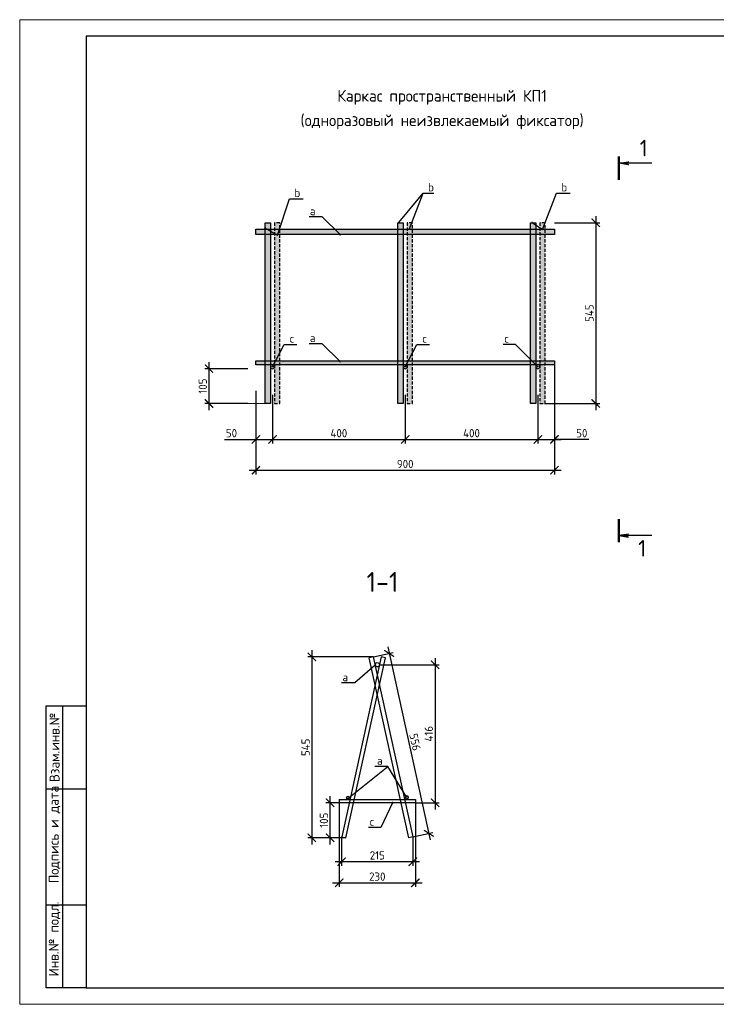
# Model space of a CAD drawing. Header units: millimetres. Extents: x -93479 to 1057970, y -66333 to 172656.
# Tile 372 of 473: x 829456 to 850456, y -30847 to -1147. Entities that reach past the tile are written whole.
import ezdxf
from ezdxf import colors
from ezdxf.entities.mleader import LeaderData, LeaderLine
from ezdxf.enums import TextEntityAlignment as Align
from ezdxf.math import Vec2, Vec3

# ---------------------------------------------------------------- set-up
doc = ezdxf.new("R2010")
doc.units = ezdxf.units.MM
doc.linetypes.add('HIDDEN2', pattern=[4.7625, 3.175, -1.5875])
for name, color, linetype, lineweight in [('АС-Текст', 154, 'Continuous', 20), ('РАЗМЕРЫ', 7, 'Continuous', 9), ('Текст', 7, 'Continuous', 25), ('ТОНКИЕ', 7, 'Continuous', 9)]:
    doc.layers.add(name, color=color, linetype=linetype, lineweight=lineweight)
doc.layers.add('ТОЛСТЫЕ_ОСНОВНЫЕ', color=6, linetype='Continuous')
doc.styles.add('GOST-2.304_Type-B', font='GOST_Common.ttf')
doc.styles.add('style1', font='GOST_Common.ttf', dxfattribs={"height": 500})
doc.styles.add('ГОСТ', font='GOST_Common.ttf')
doc.dimstyles.new('СПДС', dxfattribs={"dimscale": 100, "dimtxt": 2.5, "dimasz": 2.5, "dimexe": 1.25, "dimexo": 0, "dimtad": 1, "dimdec": 0, "dimtxsty": 'GOST-2.304_Type-B', "dimblk": 'ARCHTICK', "dimcen": 2.5, "dimdle": 2, "dimadec": 0, "dimazin": 2, "dimtfac": 0.75, "dimtdec": 0, "dimtmove": 1, "dimatfit": 3, "dimfxl": 1, "dimtolj": 1, "dimarcsym": 1})

# ---------------------------------------------------------------- blocks, each defined once
blk = doc.blocks.new('*U963')
at = {"ltscale": 30, "true_color": 0xffffff}
h = blk.add_hatch(color=7, dxfattribs=at)
h.dxf.hatch_style = 1
h.paths.add_polyline_path([(80, 9000), (80, 0), (-80, 0), (-80, 9000)])
at = {"color": 0, "linetype": 'ByBlock', "lineweight": -2, "ltscale": 30}
blk.add_lwpolyline([(80, 9000), (80, 0), (-80, 0), (-80, 9000)], close=True, dxfattribs=at)
blk = doc.blocks.new('*U971')
at = {"ltscale": 30, "true_color": 0xffffff}
h = blk.add_hatch(color=7, dxfattribs=at)
h.dxf.hatch_style = 1
h.paths.add_polyline_path([(80, 5450), (80, 0), (-80, 0), (-80, 5450)])
at = {"color": 0, "linetype": 'ByBlock', "lineweight": -2, "ltscale": 30}
blk.add_lwpolyline([(80, 5450), (80, 0), (-80, 0), (-80, 5450)], close=True, dxfattribs=at)
blk = doc.blocks.new('*U969')
at = {"ltscale": 30, "true_color": 0xffffff}
h = blk.add_hatch(color=7, dxfattribs=at)
h.dxf.hatch_style = 1
h.paths.add_polyline_path([(80, 5450), (80, 0), (-80, 0), (-80, 5450)])
at = {"color": 0, "linetype": 'ByBlock', "lineweight": -2, "ltscale": 30}
blk.add_lwpolyline([(80, 5450), (80, 0), (-80, 0), (-80, 5450)], close=True, dxfattribs=at)
blk = doc.blocks.new('*U966')
at = {"ltscale": 30, "true_color": 0xffffff}
h = blk.add_hatch(color=7, dxfattribs=at)
h.dxf.hatch_style = 1
h.paths.add_polyline_path([(80, 5450), (80, 0), (-80, 0), (-80, 5450)])
at = {"color": 0, "linetype": 'ByBlock', "lineweight": -2, "ltscale": 30}
blk.add_lwpolyline([(80, 5450), (80, 0), (-80, 0), (-80, 5450)], close=True, dxfattribs=at)
blk = doc.blocks.new('*U964')
at = {"ltscale": 30, "true_color": 0xffffff}
h = blk.add_hatch(color=7, dxfattribs=at)
h.dxf.hatch_style = 1
h.paths.add_polyline_path([(60, 9000), (60, 0), (-60, 0), (-60, 9000)])
at = {"color": 0, "linetype": 'ByBlock', "lineweight": -2, "ltscale": 30}
blk.add_lwpolyline([(60, 9000), (60, 0), (-60, 0), (-60, 9000)], close=True, dxfattribs=at)
blk = doc.blocks.new('*U967')
at = {"ltscale": 30, "true_color": 0xffffff}
h = blk.add_hatch(color=7, dxfattribs=at)
h.dxf.hatch_style = 1
h.paths.add_polyline_path([(80, 5450), (80, 0), (-80, 0), (-80, 5450)])
at = {"color": 0, "linetype": 'ByBlock', "lineweight": -2, "ltscale": 30}
blk.add_lwpolyline([(80, 5450), (80, 0), (-80, 0), (-80, 5450)], close=True, dxfattribs=at)
blk = doc.blocks.new('*U973')
at = {"color": 0, "linetype": 'ByBlock', "lineweight": -2, "ltscale": 30}
blk.add_circle((0, 0), 60, dxfattribs=at)
blk = doc.blocks.new('*U970')
at = {"ltscale": 30, "true_color": 0xffffff}
h = blk.add_hatch(color=7, dxfattribs=at)
h.dxf.hatch_style = 1
h.paths.add_polyline_path([(80, 5450), (80, 0), (-80, 0), (-80, 5450)])
at = {"color": 0, "linetype": 'ByBlock', "lineweight": -2, "ltscale": 30}
blk.add_lwpolyline([(80, 5450), (80, 0), (-80, 0), (-80, 5450)], close=True, dxfattribs=at)
blk = doc.blocks.new('*U976')
at = {"color": 0, "linetype": 'ByBlock', "lineweight": -2, "ltscale": 30}
blk.add_circle((0, 0), 60, dxfattribs=at)
blk = doc.blocks.new('*U968')
at = {"ltscale": 30, "true_color": 0xffffff}
h = blk.add_hatch(color=7, dxfattribs=at)
h.dxf.hatch_style = 1
h.paths.add_polyline_path([(80, 5450), (80, 0), (-80, 0), (-80, 5450)])
at = {"color": 0, "linetype": 'ByBlock', "lineweight": -2, "ltscale": 30}
blk.add_lwpolyline([(80, 5450), (80, 0), (-80, 0), (-80, 5450)], close=True, dxfattribs=at)
blk = doc.blocks.new('*U977')
at = {"color": 0, "linetype": 'ByBlock', "lineweight": -2, "ltscale": 30}
blk.add_circle((0, 0), 60, dxfattribs=at)
blk = doc.blocks.new('_ArchTick')
at = {"color": 0, "linetype": 'ByBlock', "const_width": 0.15}
blk.add_lwpolyline([(-0.5, -0.5), (0.5, 0.5)], dxfattribs=at)
blk = doc.blocks.new('*D986')
at = {"layer": 'DEFPOINTS', "color": 0, "transparency": 16777216}
for p in [(845577, -11553), (836577, -12724), (845577, -14736)]:
    blk.add_point(p, dxfattribs=at)
at = {"layer": 'РАЗМЕРЫ', "color": 0, "lineweight": -2, "transparency": 16777216}
for p, q in [((845577, -11553), (845577, -14861)), ((836577, -12724), (836577, -14861)), ((836377, -14736), (845777, -14736))]:
    blk.add_line(p, q, dxfattribs=at)
at = {"layer": 'РАЗМЕРЫ', "color": 0, "lineweight": -2, "transparency": 16777216, "xscale": 250, "yscale": 250, "zscale": 250, "rotation": 180}
blk.add_blockref('_ArchTick', (836577, -14736), dxfattribs=at)
at = {"layer": 'РАЗМЕРЫ', "color": 0, "lineweight": -2, "transparency": 16777216, "xscale": 250, "yscale": 250, "zscale": 250}
blk.add_blockref('_ArchTick', (845577, -14736), dxfattribs=at)
at = {"layer": 'РАЗМЕРЫ', "color": 0, "transparency": 16777216, "insert": (841077, -14548), "char_height": 250, "attachment_point": 5, "style": 'GOST-2.304_Type-B'}
blk.add_mtext('\\A1;900', dxfattribs=at)
blk = doc.blocks.new('*D987')
at = {"layer": 'DEFPOINTS', "color": 0, "transparency": 16777216}
for p in [(836577, -12346), (837077, -12466), (837077, -13807)]:
    blk.add_point(p, dxfattribs=at)
at = {"layer": 'РАЗМЕРЫ', "color": 0, "lineweight": -2, "transparency": 16777216}
for p, q in [((836577, -12346), (836577, -13932)), ((837077, -12466), (837077, -13932)), ((835628, -13807), (836577, -13807)), ((836377, -13807), (837277, -13807))]:
    blk.add_line(p, q, dxfattribs=at)
at = {"layer": 'РАЗМЕРЫ', "color": 0, "lineweight": -2, "transparency": 16777216, "xscale": 250, "yscale": 250, "zscale": 250, "rotation": 180}
blk.add_blockref('_ArchTick', (836577, -13807), dxfattribs=at)
at = {"layer": 'РАЗМЕРЫ', "color": 0, "lineweight": -2, "transparency": 16777216, "xscale": 250, "yscale": 250, "zscale": 250}
blk.add_blockref('_ArchTick', (837077, -13807), dxfattribs=at)
at = {"layer": 'РАЗМЕРЫ', "color": 0, "transparency": 16777216, "insert": (835841, -13619), "char_height": 250, "attachment_point": 5, "style": 'GOST-2.304_Type-B'}
blk.add_mtext('\\A1;50', dxfattribs=at)
blk = doc.blocks.new('*D988')
at = {"layer": 'DEFPOINTS', "color": 0, "transparency": 16777216}
for p in [(837077, -12466), (841077, -12466), (841077, -13807)]:
    blk.add_point(p, dxfattribs=at)
at = {"layer": 'РАЗМЕРЫ', "color": 0, "lineweight": -2, "transparency": 16777216}
for p, q in [((837077, -12466), (837077, -13932)), ((841077, -12466), (841077, -13932)), ((836877, -13807), (841277, -13807))]:
    blk.add_line(p, q, dxfattribs=at)
at = {"layer": 'РАЗМЕРЫ', "color": 0, "lineweight": -2, "transparency": 16777216, "xscale": 250, "yscale": 250, "zscale": 250, "rotation": 180}
blk.add_blockref('_ArchTick', (837077, -13807), dxfattribs=at)
at = {"layer": 'РАЗМЕРЫ', "color": 0, "lineweight": -2, "transparency": 16777216, "xscale": 250, "yscale": 250, "zscale": 250}
blk.add_blockref('_ArchTick', (841077, -13807), dxfattribs=at)
at = {"layer": 'РАЗМЕРЫ', "color": 0, "transparency": 16777216, "insert": (839077, -13619), "char_height": 250, "attachment_point": 5, "style": 'GOST-2.304_Type-B'}
blk.add_mtext('\\A1;400', dxfattribs=at)
blk = doc.blocks.new('*D989')
at = {"layer": 'DEFPOINTS', "color": 0, "transparency": 16777216}
for p in [(841077, -12466), (845077, -12466), (845077, -13807)]:
    blk.add_point(p, dxfattribs=at)
at = {"layer": 'РАЗМЕРЫ', "color": 0, "lineweight": -2, "transparency": 16777216}
for p, q in [((841077, -12466), (841077, -13932)), ((845077, -12466), (845077, -13932)), ((840877, -13807), (845277, -13807))]:
    blk.add_line(p, q, dxfattribs=at)
at = {"layer": 'РАЗМЕРЫ', "color": 0, "lineweight": -2, "transparency": 16777216, "xscale": 250, "yscale": 250, "zscale": 250, "rotation": 180}
blk.add_blockref('_ArchTick', (841077, -13807), dxfattribs=at)
at = {"layer": 'РАЗМЕРЫ', "color": 0, "lineweight": -2, "transparency": 16777216, "xscale": 250, "yscale": 250, "zscale": 250}
blk.add_blockref('_ArchTick', (845077, -13807), dxfattribs=at)
at = {"layer": 'РАЗМЕРЫ', "color": 0, "transparency": 16777216, "insert": (843077, -13619), "char_height": 250, "attachment_point": 5, "style": 'GOST-2.304_Type-B'}
blk.add_mtext('\\A1;400', dxfattribs=at)
blk = doc.blocks.new('*D990')
at = {"layer": 'DEFPOINTS', "color": 0, "transparency": 16777216}
for p in [(845077, -12466), (845577, -12406), (845577, -13807)]:
    blk.add_point(p, dxfattribs=at)
at = {"layer": 'РАЗМЕРЫ', "color": 0, "lineweight": -2, "transparency": 16777216}
for p, q in [((845077, -12466), (845077, -13932)), ((845577, -12406), (845577, -13932)), ((844877, -13807), (845777, -13807)), ((846614, -13807), (845577, -13807))]:
    blk.add_line(p, q, dxfattribs=at)
at = {"layer": 'РАЗМЕРЫ', "color": 0, "lineweight": -2, "transparency": 16777216, "xscale": 250, "yscale": 250, "zscale": 250, "rotation": 180}
blk.add_blockref('_ArchTick', (845077, -13807), dxfattribs=at)
at = {"layer": 'РАЗМЕРЫ', "color": 0, "lineweight": -2, "transparency": 16777216, "xscale": 250, "yscale": 250, "zscale": 250}
blk.add_blockref('_ArchTick', (845577, -13807), dxfattribs=at)
at = {"layer": 'РАЗМЕРЫ', "color": 0, "transparency": 16777216, "insert": (846401, -13619), "char_height": 250, "attachment_point": 5, "style": 'GOST-2.304_Type-B'}
blk.add_mtext('\\A1;50', dxfattribs=at)
blk = doc.blocks.new('_DotSmall')
at = {"color": 0, "linetype": 'ByBlock', "const_width": 0.5}
blk.add_lwpolyline([(-0.0625, 0, 1), (0.0625, 0, 1)], format="xyb", close=True, dxfattribs=at)
blk = doc.blocks.new('*U965')
blk.add_hatch(color=0).paths.add_polyline_path([(-500, 0), (-545, -292), (-500, -206), (-455, -292)])
at = {"color": 0, "lineweight": 50}
blk.add_line((-700, 0), (0, 0), dxfattribs=at)
at = {"color": 0}
blk.add_line((-500, -1000), (-500, 0), dxfattribs=at)
blk.add_lwpolyline([(-500, 0), (-545, -292), (-500, -206), (-455, -292)], close=True, dxfattribs=at)
blk = doc.blocks.new('Стрелка_для_разреза')
blk.add_hatch(color=0).paths.add_polyline_path([(-500, 0), (-545, -292), (-500, -206), (-455, -292)])
at = {"color": 0, "lineweight": 50}
blk.add_line((-700, 0), (0, 0), dxfattribs=at)
at = {"color": 0}
blk.add_line((-500, -1000), (-500, 0), dxfattribs=at)
blk.add_lwpolyline([(-500, 0), (-545, -292), (-500, -206), (-455, -292)], close=True, dxfattribs=at)
blk = doc.blocks.new('*U1957')
at = {"layer": 'ТОЛСТЫЕ_ОСНОВНЫЕ', "color": 7}
for p, q in [((8, 5), (8, 90)), ((8, 90), (20, 90)), ((13, 5), (13, 90)), ((8, 65), (20, 65)), ((8, 30), (20, 30)), ((20, 5), (8, 5))]:
    blk.add_line(p, q, dxfattribs=at)
blk.add_lwpolyline([(20, 5), (415, 5), (415, 292), (20, 292)], close=True, dxfattribs=at)
at = {"layer": 'ТОНКИЕ', "color": 7}
blk.add_lwpolyline([(0, 0), (420, 0), (420, 297), (0, 297)], close=True, dxfattribs=at)
at = {"layer": 'Текст', "color": 7, "style": 'style1'}
for s, p in [('Взам.инв.№', (10.5, 77.5)), ('Подпись и дата', (10.5, 51.25)), ('Инв.№ подл.', (10.5, 19.7))]:
    blk.add_text(s, height=3, rotation=90, dxfattribs=at).set_placement(p, align=Align.MIDDLE)
blk = doc.blocks.new('*U974')
at = {"color": 0, "linetype": 'ByBlock', "lineweight": -2, "ltscale": 30}
blk.add_circle((0, 0), 80, dxfattribs=at)
blk = doc.blocks.new('*U975')
at = {"color": 0, "linetype": 'ByBlock', "lineweight": -2, "ltscale": 30}
blk.add_circle((0, 0), 60, dxfattribs=at)
blk = doc.blocks.new('*U972')
at = {"color": 0, "linetype": 'ByBlock', "lineweight": -2, "ltscale": 30}
blk.add_circle((0, 0), 60, dxfattribs=at)
blk = doc.blocks.new('*D978')
at = {"layer": 'DEFPOINTS', "color": 0, "transparency": 16777216}
for p in [(840300, -20603), (841385, -24767), (841976, -24767)]:
    blk.add_point(p, dxfattribs=at)
at = {"layer": 'РАЗМЕРЫ', "color": 0, "lineweight": -2, "transparency": 16777216}
for p, q in [((841976, -20403), (841976, -24967)), ((840300, -20603), (842101, -20603)), ((841385, -24767), (842101, -24767))]:
    blk.add_line(p, q, dxfattribs=at)
at = {"layer": 'РАЗМЕРЫ', "color": 0, "lineweight": -2, "transparency": 16777216, "xscale": 250, "yscale": 250, "zscale": 250}
for p, rotation in [((841976, -20603), 90), ((841976, -24767), 270)]:
    blk.add_blockref('_ArchTick', p, dxfattribs=dict(at, rotation=rotation))
at = {"layer": 'РАЗМЕРЫ', "color": 0, "transparency": 16777216, "insert": (841788, -22685), "char_height": 250, "attachment_point": 5, "rotation": 90, "style": 'GOST-2.304_Type-B'}
blk.add_mtext('\\A1;416', dxfattribs=at)
blk = doc.blocks.new('*D979')
at = {"layer": 'DEFPOINTS', "color": 0, "transparency": 16777216}
for p in [(839088, -24737), (841385, -24767), (841385, -27181)]:
    blk.add_point(p, dxfattribs=at)
at = {"layer": 'РАЗМЕРЫ', "color": 0, "lineweight": -2, "transparency": 16777216}
for p, q in [((839088, -24737), (839088, -27306)), ((841385, -24767), (841385, -27306)), ((838888, -27181), (841585, -27181))]:
    blk.add_line(p, q, dxfattribs=at)
at = {"layer": 'РАЗМЕРЫ', "color": 0, "lineweight": -2, "transparency": 16777216, "xscale": 250, "yscale": 250, "zscale": 250, "rotation": 180}
blk.add_blockref('_ArchTick', (839088, -27181), dxfattribs=at)
at = {"layer": 'РАЗМЕРЫ', "color": 0, "lineweight": -2, "transparency": 16777216, "xscale": 250, "yscale": 250, "zscale": 250}
blk.add_blockref('_ArchTick', (841385, -27181), dxfattribs=at)
at = {"layer": 'РАЗМЕРЫ', "color": 0, "transparency": 16777216, "insert": (840236, -26994), "char_height": 250, "attachment_point": 5, "style": 'GOST-2.304_Type-B'}
blk.add_mtext('\\A1;230', dxfattribs=at)
blk = doc.blocks.new('*D980')
at = {"layer": 'DEFPOINTS', "color": 0, "transparency": 16777216}
for p in [(840117, -20368), (838263, -25822), (839287, -25822)]:
    blk.add_point(p, dxfattribs=at)
at = {"layer": 'РАЗМЕРЫ', "color": 0, "lineweight": -2, "transparency": 16777216}
for p, q in [((838263, -20168), (838263, -26022)), ((840117, -20368), (838138, -20368)), ((839287, -25822), (838138, -25822))]:
    blk.add_line(p, q, dxfattribs=at)
at = {"layer": 'РАЗМЕРЫ', "color": 0, "lineweight": -2, "transparency": 16777216, "xscale": 250, "yscale": 250, "zscale": 250}
for p, rotation in [((838263, -20368), 90), ((838263, -25822), 270)]:
    blk.add_blockref('_ArchTick', p, dxfattribs=dict(at, rotation=rotation))
at = {"layer": 'РАЗМЕРЫ', "color": 0, "transparency": 16777216, "insert": (838076, -23095), "char_height": 250, "attachment_point": 5, "rotation": 90, "style": 'GOST-2.304_Type-B'}
blk.add_mtext('\\A1;545', dxfattribs=at)
blk = doc.blocks.new('*D981')
at = {"layer": 'DEFPOINTS', "color": 0, "transparency": 16777216}
for p in [(840117, -20368), (841310, -25794), (841789, -25689)]:
    blk.add_point(p, dxfattribs=at)
at = {"layer": 'РАЗМЕРЫ', "color": 0, "lineweight": -2, "transparency": 16777216}
for p, q in [((840552, -20067), (841832, -25884)), ((840117, -20368), (840717, -20236)), ((841310, -25794), (841911, -25662))]:
    blk.add_line(p, q, dxfattribs=at)
at = {"layer": 'РАЗМЕРЫ', "color": 0, "lineweight": -2, "transparency": 16777216, "xscale": 250, "yscale": 250, "zscale": 250}
for p, rotation in [((840595, -20263), 102.4076037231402), ((841789, -25689), 282.4076037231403)]:
    blk.add_blockref('_ArchTick', p, dxfattribs=dict(at, rotation=rotation))
at = {"layer": 'РАЗМЕРЫ', "color": 0, "transparency": 16777216, "insert": (841375, -22936), "char_height": 250, "attachment_point": 5, "rotation": 282.4076, "style": 'GOST-2.304_Type-B'}
blk.add_mtext('\\A1;556', dxfattribs=at)
blk = doc.blocks.new('*D982')
at = {"layer": 'DEFPOINTS', "color": 0, "transparency": 16777216}
for p in [(839162, -25794), (841310, -25794), (841310, -26543)]:
    blk.add_point(p, dxfattribs=at)
at = {"layer": 'РАЗМЕРЫ', "color": 0, "lineweight": -2, "transparency": 16777216}
for p, q in [((839162, -25794), (839162, -26668)), ((841310, -25794), (841310, -26668)), ((838962, -26543), (841510, -26543))]:
    blk.add_line(p, q, dxfattribs=at)
at = {"layer": 'РАЗМЕРЫ', "color": 0, "lineweight": -2, "transparency": 16777216, "xscale": 250, "yscale": 250, "zscale": 250, "rotation": 180}
blk.add_blockref('_ArchTick', (839162, -26543), dxfattribs=at)
at = {"layer": 'РАЗМЕРЫ', "color": 0, "lineweight": -2, "transparency": 16777216, "xscale": 250, "yscale": 250, "zscale": 250}
blk.add_blockref('_ArchTick', (841310, -26543), dxfattribs=at)
at = {"layer": 'РАЗМЕРЫ', "color": 0, "transparency": 16777216, "insert": (840236, -26355), "char_height": 250, "attachment_point": 5, "style": 'GOST-2.304_Type-B'}
blk.add_mtext('\\A1;215', dxfattribs=at)
blk = doc.blocks.new('*D983')
at = {"layer": 'DEFPOINTS', "color": 0, "transparency": 16777216}
for p in [(838814, -24767), (839388, -24767), (839287, -25822)]:
    blk.add_point(p, dxfattribs=at)
at = {"layer": 'РАЗМЕРЫ', "color": 0, "lineweight": -2, "transparency": 16777216}
for p, q in [((838814, -26022), (838814, -24567)), ((839388, -24767), (838689, -24767)), ((839287, -25822), (838689, -25822))]:
    blk.add_line(p, q, dxfattribs=at)
at = {"layer": 'РАЗМЕРЫ', "color": 0, "lineweight": -2, "transparency": 16777216, "xscale": 250, "yscale": 250, "zscale": 250}
for p, rotation in [((838814, -24767), 90), ((838814, -25822), 270)]:
    blk.add_blockref('_ArchTick', p, dxfattribs=dict(at, rotation=rotation))
at = {"layer": 'РАЗМЕРЫ', "color": 0, "transparency": 16777216, "insert": (838627, -25294), "char_height": 250, "attachment_point": 5, "rotation": 90, "style": 'GOST-2.304_Type-B'}
blk.add_mtext('\\A1;105', dxfattribs=at)
blk = doc.blocks.new('*D984')
at = {"layer": 'DEFPOINTS', "color": 0, "transparency": 16777216}
for p in [(845577, -7274), (845297, -12724), (846821, -12724)]:
    blk.add_point(p, dxfattribs=at)
at = {"layer": 'РАЗМЕРЫ', "color": 0, "lineweight": -2, "transparency": 16777216}
for p, q in [((846821, -7074), (846821, -12924)), ((845577, -7274), (846946, -7274)), ((845297, -12724), (846946, -12724))]:
    blk.add_line(p, q, dxfattribs=at)
at = {"layer": 'РАЗМЕРЫ', "color": 0, "lineweight": -2, "transparency": 16777216, "xscale": 250, "yscale": 250, "zscale": 250}
for p, rotation in [((846821, -7274), 90), ((846821, -12724), 270)]:
    blk.add_blockref('_ArchTick', p, dxfattribs=dict(at, rotation=rotation))
at = {"layer": 'РАЗМЕРЫ', "color": 0, "transparency": 16777216, "insert": (846633, -9999), "char_height": 250, "attachment_point": 5, "rotation": 90, "style": 'GOST-2.304_Type-B'}
blk.add_mtext('\\A1;545', dxfattribs=at)
blk = doc.blocks.new('*D985')
at = {"layer": 'DEFPOINTS', "color": 0, "transparency": 16777216}
for p in [(835163, -11674), (836335, -11674), (836335, -12724)]:
    blk.add_point(p, dxfattribs=at)
at = {"layer": 'РАЗМЕРЫ', "color": 0, "lineweight": -2, "transparency": 16777216}
for p, q in [((835163, -12924), (835163, -11474)), ((836335, -11674), (835038, -11674)), ((836335, -12724), (835038, -12724))]:
    blk.add_line(p, q, dxfattribs=at)
at = {"layer": 'РАЗМЕРЫ', "color": 0, "lineweight": -2, "transparency": 16777216, "xscale": 250, "yscale": 250, "zscale": 250}
for p, rotation in [((835163, -11674), 90), ((835163, -12724), 270)]:
    blk.add_blockref('_ArchTick', p, dxfattribs=dict(at, rotation=rotation))
at = {"layer": 'РАЗМЕРЫ', "color": 0, "transparency": 16777216, "insert": (834975, -12199), "char_height": 250, "attachment_point": 5, "rotation": 90, "style": 'GOST-2.304_Type-B'}
blk.add_mtext('\\A1;105', dxfattribs=at)

msp = doc.modelspace()

# ---------------------------------------------------------------- linework, layer by layer
at = {"color": 0, "linetype": 'ByBlock', "lineweight": -2, "ltscale": 30}
for p, q in [((840356, -20368), (839162.2, -25794.1)), ((839287.2, -25821.6), (840481, -20395.5)), ((840116.7, -20368), (839991.7, -20395.5)), ((841185.5, -25821.6), (839991.7, -20395.5)), ((840116.7, -20368), (841310.5, -25794.1)), ((840481, -20395.5), (840356, -20368)), ((839088.1, -24671.2), (841384.6, -24671.2)), ((839088.1, -24671.2), (839088.1, -24767.2)), ((841384.6, -24767.2), (839088.1, -24767.2)), ((841384.6, -24671.2), (841384.6, -24767.2)), ((839162.2, -25794.1), (839287.2, -25821.6)), ((841310.5, -25794.1), (841185.5, -25821.6))]:
    msp.add_line(p, q, dxfattribs=at)
at = {"layer": 'АС-Текст', "color": 0, "linetype": 'ByBlock', "lineweight": -2, "ltscale": 30}
msp.add_line((841616.8, -6375.3), (841943.8, -6375.3), dxfattribs=at)
for points in [[(840886.3, -7267.9), (841616.8, -6375.3)], [(841199, -7477.8), (841616.8, -6375.3)]]:
    msp.add_lwpolyline(points, dxfattribs=at)
at = {"layer": 'РАЗМЕРЫ'}
msp.add_line((836936.7, -12723.9), (835733.5, -12723.9), dxfattribs=at)

# ---------------------------------------------------------------- block references
at = {"xscale": 100, "yscale": 100, "zscale": 100}
msp.add_blockref('*U1957', (829456, -30846.6), dxfattribs=at)
at = {"color": 0, "ltscale": 30, "xscale": -1, "rotation": 90}
msp.add_blockref('*U965', (847517.1, -5975.4), dxfattribs=at)
at = {"lineweight": 30}
for name, p in [('*U967', (836936.7, -12723.9)), ('*U968', (840936.7, -12723.9)), ('*U970', (844936.7, -12723.9))]:
    msp.add_blockref(name, p, dxfattribs=at)
at = {"linetype": 'HIDDEN2', "xscale": -1}
for name, p in [('*U966', (837216.7, -12723.9)), ('*U969', (841216.7, -12723.9)), ('*U971', (845216.7, -12723.9))]:
    msp.add_blockref(name, p, dxfattribs=at)
at = {"lineweight": 30, "rotation": 90}
for name, p in [('*U963', (845576.7, -7549.6)), ('*U964', (845576.7, -11493.1))]:
    msp.add_blockref(name, p, dxfattribs=at)
at = {"lineweight": 30, "ltscale": 30, "xscale": -1}
for name, p in [('*U973', (837076.7, -11613.1)), ('*U977', (841076.7, -11613.1)), ('*U976', (845076.7, -11613.1))]:
    msp.add_blockref(name, p, dxfattribs=at)
at = {"color": 0, "ltscale": 30, "rotation": 90.00000000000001}
msp.add_blockref('Стрелка_для_разреза', (847517.1, -16209.5), dxfattribs=at)
at = {"lineweight": 30, "ltscale": 30, "yscale": 0.8, "zscale": 0.8}
for name, p, xscale in [('*U974', (840236.4, -20603.2), 0.8), ('*U975', (839355.2, -24619.4), 0.8), ('*U972', (841130.9, -24610.3), -0.8)]:
    msp.add_blockref(name, p, dxfattribs=dict(at, xscale=xscale))

# ---------------------------------------------------------------- texts
at = {"style": 'ГОСТ'}
for s, height, p in [('Каркас пространственный КП1', 350, (842190, -3723.2)), ('(одноразовый неизвлекаемый фиксатор)', 350, (842190, -4461.5)), ('1-1', 600, (840393.3, -18586.8))]:
    msp.add_text(s, height=height, dxfattribs=at).set_placement(p, align=Align.BOTTOM_CENTER)
for p in [(848268.7, -5269), (848222.5, -17342.9)]:
    msp.add_text('1', height=500, dxfattribs=at).set_placement(p, align=Align.CENTER)
at = {"layer": 'АС-Текст', "color": 0, "ltscale": 30, "insert": (841943.8, -6075.3), "char_height": 250, "width": 2480.409, "attachment_point": 3, "style": 'ГОСТ'}
msp.add_mtext('b', dxfattribs=at)

# ---------------------------------------------------------------- dimensions: what is measured, and where the dimension line sits
at = {"layer": 'РАЗМЕРЫ'}
for base, p1, p2, picture, middle in [((846820.8, -12723.9), (845576.7, -7273.9), (845296.7, -12723.9), '*D984', (846633.3, -9998.9)), ((835162.9, -11673.9), (836335.1, -12723.9), (836335.1, -11673.9), '*D985', (834975.4, -12198.9)), ((838263.3, -25821.6), (840116.7, -20368), (839287.2, -25821.6), '*D980', (838075.8, -23094.8)), ((841975.8, -24767.2), (840300.4, -20603.2), (841384.6, -24767.2), '*D978', (841788.3, -22685.2)), ((838814.3, -24767.2), (839287.2, -25821.6), (839388.1, -24767.2), '*D983', (838626.8, -25294.4))]:
    dim = msp.add_linear_dim(base=base, p1=p1, p2=p2, angle=90, dimstyle='СПДС', override={"dimlfac": 0.1}, dxfattribs=at)
    dim.commit()
    dim.dimension.update_dxf_attribs({"geometry": picture, "text_midpoint": middle})
for base, p1, p2, text, picture, middle in [((845576.7, -14735.5), (836576.7, -12723.9), (845576.7, -11553.1), '900', '*D986', (841076.7, -14548)), ((841076.7, -13806.9), (837076.7, -12466.2), (841076.7, -12466.2), '400', '*D988', (839076.7, -13619.4)), ((845076.7, -13806.9), (841076.7, -12466.2), (845076.7, -12466.2), '400', '*D989', (843076.7, -13619.4))]:
    dim = msp.add_linear_dim(base=base, p1=p1, p2=p2, text=text, dimstyle='СПДС', override={"dimlfac": 0.1}, dxfattribs=at)
    dim.commit()
    dim.dimension.update_dxf_attribs({"geometry": picture, "text_midpoint": middle})
for base, p1, p2, picture, middle in [((837076.7, -13806.9), (836576.7, -12346.2), (837076.7, -12466.2), '*D987', (835841, -13860.4)), ((845576.7, -13806.9), (845076.7, -12466.2), (845576.7, -12406.2), '*D990', (846401.3, -13806.9))]:
    dim = msp.add_linear_dim(base=base, p1=p1, p2=p2, text='50', dimstyle='СПДС', override={"dimlfac": 0.1}, dxfattribs=at)
    dim.commit()
    dim.dimension.update_dxf_attribs({"geometry": picture, "text_midpoint": middle, "dimtype": 160})
for p1, distance, picture, middle in [((840116.7, -20368), 489.9, '*D981', (841375.2, -22935.5)), ((839162.2, -25794.1), -748.7, '*D982', (840236.4, -26355.3))]:
    dim = msp.add_aligned_dim(p1=p1, p2=(841310.5, -25794.1), distance=distance, dimstyle='СПДС', override={"dimlfac": 0.1}, dxfattribs=at)
    dim.commit()
    dim.dimension.update_dxf_attribs({"geometry": picture, "text_midpoint": middle})
dim = msp.add_linear_dim(base=(841384.6, -27181.4), p1=(839088.1, -24736.6), p2=(841384.6, -24767.2), dimstyle='СПДС', override={"dimlfac": 0.1}, dxfattribs=at)
dim.commit()
dim.dimension.update_dxf_attribs({"geometry": '*D979', "text_midpoint": (840236.4, -26993.9)})

# ---------------------------------------------------------------- leaders
at = {"layer": 'АС-Текст', "color": 0, "ltscale": 30}
ml = msp.add_multileader_mtext('Standard', dxfattribs=at)
ml.set_content('b', style='ГОСТ')
ml.set_leader_properties()
ml.set_arrow_properties(name='DOTSMALL')
ml.build(insert=Vec2(0, 0))
ml.multileader.update_dxf_attribs({"text_left_attachment_type": 6, "text_right_attachment_type": 6, "dogleg_length": 200, "arrow_head_size": 100})
ctx = ml.context
ctx.base_point, ctx.char_height, ctx.arrow_head_size, ctx.plane_origin = Vec3(837787.1, -6546.3), 250, 100, Vec3(841806.3, -11596.9)
ctx.left_attachment, ctx.right_attachment, ctx.text_align_type, ctx.attachment_type = 6, 6, 2, 1
notes = []
notes.append((ctx, [(0, (1, 1, 0), (837587.1, -6546.3), (1, 0), 200, [(1, [(836856.7, -7439), (837232.7, -7648.9)], 0, [])])]))
ctx.mtext.insert, ctx.mtext.width, ctx.mtext.alignment, ctx.mtext.flow_direction = Vec3(837914.1, -6246.3), 2480.409, 3, 5
ml = msp.add_multileader_mtext('Standard', dxfattribs=at)
ml.set_content('b', style='ГОСТ')
ml.set_leader_properties()
ml.set_arrow_properties(name='DOTSMALL')
ml.build(insert=Vec2(0, 0))
ml.multileader.update_dxf_attribs({"text_left_attachment_type": 6, "text_right_attachment_type": 6, "dogleg_length": 200, "arrow_head_size": 100})
ctx = ml.context
ctx.base_point, ctx.char_height, ctx.arrow_head_size, ctx.plane_origin = Vec3(845833.9, -6375.3), 250, 100, Vec3(849853.1, -11425.9)
ctx.left_attachment, ctx.right_attachment, ctx.text_align_type, ctx.attachment_type = 6, 6, 2, 1
notes.append((ctx, [(0, (1, 1, 0), (845633.9, -6375.3), (1, 0), 200, [(1, [(844903.5, -7267.9), (845216.2, -7477.8)], 0, [])])]))
ctx.mtext.insert, ctx.mtext.width, ctx.mtext.alignment, ctx.mtext.flow_direction = Vec3(845960.9, -6075.3), 2480.409, 3, 5
ml = msp.add_multileader_mtext('Standard', dxfattribs=at)
ml.set_content('a', style='ГОСТ')
ml.set_leader_properties()
ml.set_arrow_properties(name='DOTSMALL')
ml.build(insert=Vec2(0, 0))
ml.multileader.update_dxf_attribs({"text_left_attachment_type": 6, "text_right_attachment_type": 6, "dogleg_length": 200, "arrow_head_size": 100})
ctx = ml.context
ctx.base_point, ctx.char_height, ctx.arrow_head_size, ctx.plane_origin = Vec3(838245.2, -7096.5), 250, 100, Vec3(842242.5, -12147.2)
ctx.left_attachment, ctx.right_attachment, ctx.text_align_type, ctx.attachment_type = 6, 6, 2, 1
notes.append((ctx, [(1, (1, 1, 0), (838574.2, -7096.5), (-1, 0), 200, [(0, [(839117.1, -7629.8)], 0, [])])]))
ctx.mtext.insert, ctx.mtext.width, ctx.mtext.alignment, ctx.mtext.flow_direction = Vec3(838372.2, -6796.5), 2480.409, 3, 5
ml = msp.add_multileader_mtext('Standard', dxfattribs=at)
ml.set_content('c', style='ГОСТ')
ml.set_leader_properties()
ml.set_arrow_properties(name='DOTSMALL')
ml.build(insert=Vec2(0, 0))
ml.multileader.update_dxf_attribs({"text_left_attachment_type": 6, "text_right_attachment_type": 6, "dogleg_length": 200, "arrow_head_size": 100})
ctx = ml.context
ctx.base_point, ctx.char_height, ctx.arrow_head_size, ctx.plane_origin = Vec3(837630, -10939.6), 250, 100, Vec3(841629.2, -15990.3)
ctx.left_attachment, ctx.right_attachment, ctx.text_align_type, ctx.attachment_type = 6, 6, 2, 1
notes.append((ctx, [(0, (1, 1, 0), (837430, -10939.6), (1, 0), 200, [(0, [(837076.7, -11613.1)], 0, [])])]))
ctx.mtext.insert, ctx.mtext.width, ctx.mtext.alignment, ctx.mtext.flow_direction = Vec3(837732, -10639.6), 2480.409, 3, 5
ml = msp.add_multileader_mtext('Standard', dxfattribs=at)
ml.set_content('a', style='ГОСТ')
ml.set_leader_properties()
ml.set_arrow_properties(name='DOTSMALL')
ml.build(insert=Vec2(0, 0))
ml.multileader.update_dxf_attribs({"text_left_attachment_type": 6, "text_right_attachment_type": 6, "dogleg_length": 200, "arrow_head_size": 100})
ctx = ml.context
ctx.base_point, ctx.char_height, ctx.arrow_head_size, ctx.plane_origin = Vec3(838245.2, -10920.3), 250, 100, Vec3(842242.5, -15970.9)
ctx.left_attachment, ctx.right_attachment, ctx.text_align_type, ctx.attachment_type = 6, 6, 2, 1
notes.append((ctx, [(1, (1, 1, 0), (838574.2, -10920.3), (-1, 0), 200, [(0, [(839117.1, -11453.5)], 0, [])])]))
ctx.mtext.insert, ctx.mtext.width, ctx.mtext.alignment, ctx.mtext.flow_direction = Vec3(838372.2, -10620.3), 2480.409, 3, 5
ml = msp.add_multileader_mtext('Standard', dxfattribs=at)
ml.set_content('c', style='ГОСТ')
ml.set_leader_properties()
ml.set_arrow_properties(name='DOTSMALL')
ml.build(insert=Vec2(0, 0))
ml.multileader.update_dxf_attribs({"text_left_attachment_type": 6, "text_right_attachment_type": 6, "dogleg_length": 200, "arrow_head_size": 100})
ctx = ml.context
ctx.base_point, ctx.char_height, ctx.arrow_head_size, ctx.plane_origin = Vec3(841630, -10939.6), 250, 100, Vec3(845629.2, -15990.3)
ctx.left_attachment, ctx.right_attachment, ctx.text_align_type, ctx.attachment_type = 6, 6, 2, 1
notes.append((ctx, [(0, (1, 1, 0), (841430, -10939.6), (1, 0), 200, [(0, [(841076.7, -11613.1)], 0, [])])]))
ctx.mtext.insert, ctx.mtext.width, ctx.mtext.alignment, ctx.mtext.flow_direction = Vec3(841732, -10639.6), 2480.409, 3, 5
ml = msp.add_multileader_mtext('Standard', dxfattribs=at)
ml.set_content('c', style='ГОСТ')
ml.set_leader_properties()
ml.set_arrow_properties(name='DOTSMALL')
ml.build(insert=Vec2(0, 0))
ml.multileader.update_dxf_attribs({"text_left_attachment_type": 6, "text_right_attachment_type": 6, "dogleg_length": 200, "arrow_head_size": 100})
ctx = ml.context
ctx.base_point, ctx.char_height, ctx.arrow_head_size, ctx.plane_origin = Vec3(844103.3, -10939.6), 250, 100, Vec3(849629.2, -15990.3)
ctx.left_attachment, ctx.right_attachment, ctx.text_align_type, ctx.attachment_type = 6, 6, 2, 1
notes.append((ctx, [(1, (1, 1, 0), (844407.3, -10939.6), (-1, 0), 200, [(0, [(845076.7, -11613.1)], 0, [])])]))
ctx.mtext.insert, ctx.mtext.width, ctx.mtext.alignment, ctx.mtext.flow_direction = Vec3(844205.3, -10639.6), 910.866, 3, 5
ml = msp.add_multileader_mtext('Standard', dxfattribs=at)
ml.set_content('a', style='ГОСТ')
ml.set_leader_properties()
ml.set_arrow_properties(name='DOTSMALL')
ml.build(insert=Vec2(0, 0))
ml.multileader.update_dxf_attribs({"text_left_attachment_type": 6, "text_right_attachment_type": 6, "dogleg_length": 200, "arrow_head_size": 100})
ctx = ml.context
ctx.base_point, ctx.char_height, ctx.arrow_head_size, ctx.plane_origin = Vec3(839228.4, -21154.1), 250, 100, Vec3(843036.8, -26397.6)
ctx.left_attachment, ctx.right_attachment, ctx.text_align_type, ctx.attachment_type = 6, 6, 2, 1
notes.append((ctx, [(1, (1, 1, 0), (839557.4, -21154.1), (-1, 0), 200, [(0, [(840174.3, -20619)], 0, [])])]))
ctx.mtext.insert, ctx.mtext.width, ctx.mtext.alignment, ctx.mtext.flow_direction = Vec3(839355.4, -20854.1), 2480.409, 3, 5
ml = msp.add_multileader_mtext('Standard', dxfattribs=at)
ml.set_content('a', style='ГОСТ')
ml.set_leader_properties()
ml.set_arrow_properties(name='DOTSMALL')
ml.build(insert=Vec2(0, 0))
ml.multileader.update_dxf_attribs({"text_left_attachment_type": 6, "text_right_attachment_type": 6, "dogleg_length": 200, "arrow_head_size": 100})
ctx = ml.context
ctx.base_point, ctx.char_height, ctx.arrow_head_size, ctx.plane_origin = Vec3(840225.7, -23669.7), 250, 100, Vec3(836181.3, -29477.9)
ctx.left_attachment, ctx.right_attachment, ctx.attachment_type = 6, 6, 1
notes.append((ctx, [(0, (1, 1, 0), (840554.7, -23669.7), (-1, 0), 200, [(0, [(839351.8, -24642.3)], 0, []), (1, [(841130.9, -24610.3)], 0, [])])]))
ctx.mtext.insert, ctx.mtext.width, ctx.mtext.flow_direction = Vec3(840227.7, -23369.7), 2480.409, 5
ml = msp.add_multileader_mtext('Standard', dxfattribs=at)
ml.set_content('c', style='ГОСТ')
ml.set_leader_properties()
ml.set_arrow_properties(name='DOTSMALL')
ml.build(insert=Vec2(0, 0))
ml.multileader.update_dxf_attribs({"text_left_attachment_type": 6, "text_right_attachment_type": 6, "dogleg_length": 200, "arrow_head_size": 100})
ctx = ml.context
ctx.base_point, ctx.char_height, ctx.arrow_head_size, ctx.plane_origin = Vec3(840043.7, -25513), 250, 100, Vec3(844176.2, -31321.2)
ctx.left_attachment, ctx.right_attachment, ctx.text_align_type, ctx.attachment_type = 6, 6, 2, 1
notes.append((ctx, [(1, (1, 1, 0), (840347.7, -25513), (-1, 0), 200, [(0, [(840694.9, -24767.2)], 0, [])])]))
ctx.mtext.insert, ctx.mtext.width, ctx.mtext.alignment, ctx.mtext.flow_direction = Vec3(840145.7, -25213), 2480.409, 3, 5
for ctx, leaders in notes:
    for number, flags, end, landing, length, lines in leaders:
        leader = LeaderData()
        leader.index, (leader.has_last_leader_line, leader.has_dogleg_vector, leader.attachment_direction) = number, flags
        leader.last_leader_point, leader.dogleg_vector, leader.dogleg_length = Vec3(end), Vec3(landing), length
        for number, points, colour, breaks in lines:
            line = LeaderLine()
            line.index, line.vertices, line.color, line.breaks = number, Vec3.list(points), colors.encode_raw_color(colour), breaks
            leader.lines.append(line)
        ctx.leaders.append(leader)

doc.saveas('drawing.dxf')
